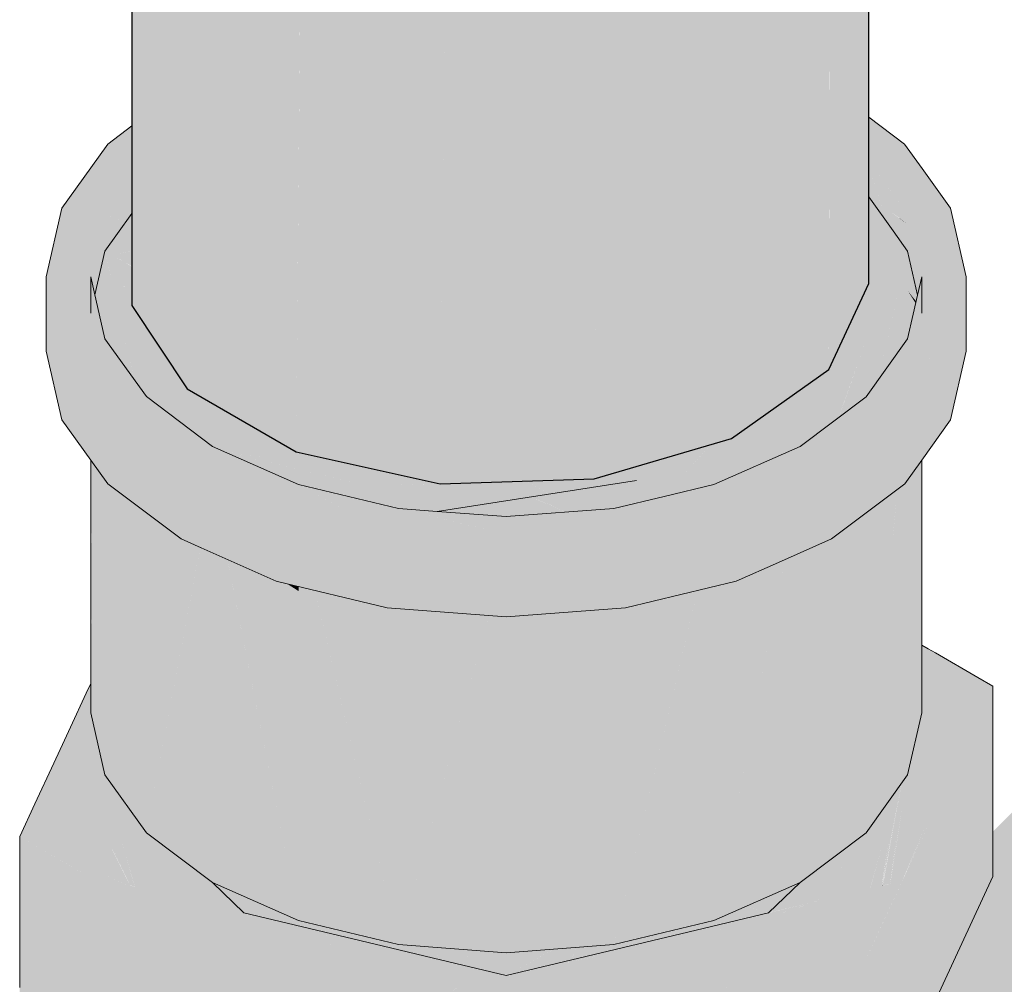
# Model space of a CAD drawing. Header units: millimetres. Extents: x 2 to 902, y -447 to 199.
# Tile 299 of 656: x 81.858 to 82.02, y 67.776 to 67.935. Entities that reach past the tile are written whole.
import ezdxf

# ---------------------------------------------------------------- set-up
doc = ezdxf.new("R2010")
doc.units = ezdxf.units.MM
doc.header["$MEASUREMENT"] = 0
for name, color, linetype, lineweight in [('AF-Condutos', 4, 'Continuous', 25), ('AF-Registro', 9, 'Continuous', 18), ('Cotas', 1, 'Continuous', 0)]:
    doc.layers.add(name, color=color, linetype=linetype, lineweight=lineweight)

msp = doc.modelspace()

# ---------------------------------------------------------------- hatches: boundary and pattern name
at = {"layer": 'AF-Condutos', "linetype": 'Continuous'}
for points in [[(81.99796, 67.89128), (81.99796, 67.89928), (81.99796, 67.90556), (81.99782, 67.90594), (81.99753, 67.90617), (81.99452, 67.90843), (81.99753, 67.90617), (81.99782, 67.90594), (81.99398, 67.91111), (81.99782, 67.90594), (81.99796, 67.90556), (81.99796, 67.90584), (81.99796, 67.91874), (81.99796, 67.92253), (81.99796, 70.60528), (81.99149, 67.93154), (81.99148, 67.92362), (81.99145, 67.91464), (81.99144, 67.91074), (81.99283, 67.9097), (81.99144, 67.91074), (81.99144, 67.90838), (81.99294, 67.90629), (81.99432, 67.90436), (81.99294, 67.90629), (81.99144, 67.90838), (81.99136, 67.87708), (81.99796, 67.89128), (81.99573, 67.90238)], [(81.99136, 67.87708), (81.99136, 67.9108), (81.99136, 67.91477), (81.99136, 67.92371), (81.99136, 70.59108), (81.97746, 67.93416), (81.99136, 70.59108), (81.97574, 67.93656), (81.97574, 67.93546), (81.98131, 67.91836), (81.97574, 67.93546), (81.97566, 67.92261), (81.98006, 67.9193), (81.97566, 67.92261), (81.97533, 67.86566)], [(81.87635, 67.89658), (81.87632, 67.8876), (81.88544, 67.87388), (81.88544, 67.90922), (81.87774, 67.89851), (81.88544, 67.90922), (81.88544, 67.91551), (81.88544, 67.92413), (81.88544, 70.58787), (81.87642, 67.91735), (81.87637, 67.90289)], [(81.88572, 67.9159), (81.88544, 70.58787), (81.88544, 67.91551), (81.88544, 67.87388), (81.90345, 67.86347), (81.90413, 67.94154), (81.90345, 67.94058), (81.90413, 67.94154), (81.90345, 70.57747)], [(81.95265, 67.85899), (81.97533, 67.86566), (81.97533, 70.57966)], [(81.87632, 70.57383), (81.87632, 67.8876), (81.88537, 70.56751), (81.88465, 70.57014), (81.8779, 70.57313), (81.87632, 70.57432)], [(81.99788, 70.5741), (81.99789, 70.57479), (81.99569, 70.57313), (81.99136, 70.57122), (81.99136, 70.56987), (81.99136, 67.87708)], [(81.90345, 67.86347), (81.92721, 67.85821), (81.92721, 70.57221)], [(81.92721, 67.85821), (81.95265, 67.85899), (81.95265, 70.57299)], [(81.99123, 70.56855), (81.99125, 70.57116), (81.97843, 70.56549), (81.97533, 70.56475), (81.97533, 70.56412), (81.97533, 67.86566)], [(81.88544, 70.56782), (81.88572, 67.9159), (81.90335, 70.56187), (81.90336, 70.56353), (81.90197, 70.56386), (81.89515, 70.5655), (81.88544, 70.5698)], [(81.95835, 70.56069), (81.95265, 70.56026), (81.95265, 70.55933), (81.95265, 67.85899), (81.97518, 70.56197), (81.9752, 70.56472)], [(81.9525, 70.55786), (81.95253, 70.56025), (81.9368, 70.55905), (81.92721, 70.55978), (81.92721, 70.55832), (81.92721, 67.85821)]]:
    msp.add_hatch(color=151, dxfattribs=at).paths.add_polyline_path(points)
at = {"layer": 'AF-Registro', "linetype": 'Continuous'}
for points in [[(82.00388, 67.91429), (81.99796, 67.91874), (81.99796, 67.91637), (81.99796, 67.91231), (81.99796, 67.91208), (81.99796, 67.9119), (81.99796, 67.91156), (82.00368, 67.90359), (82.00543, 67.90737), (82.00368, 67.90359), (82.00237, 67.90541), (82.00027, 67.90834), (81.99796, 67.91156), (81.99796, 67.91146), (81.99796, 67.91119), (82.0005, 67.90732), (82.00248, 67.90492), (82.0005, 67.90732), (81.99796, 67.91119), (81.99796, 67.91079), (81.99999, 67.90432), (82.00087, 67.9015), (82.00198, 67.89995), (82.00227, 67.89955), (82.00212, 67.90023), (82.00221, 67.90042), (82.00199, 67.90081), (82.00143, 67.90323), (82.00141, 67.90336), (82.00143, 67.90323), (82.00199, 67.90081), (82.00221, 67.90042), (82.00246, 67.90097), (82.00297, 67.90207), (82.00148, 67.9032), (82.00299, 67.90211), (82.00315, 67.90198), (82.00308, 67.9023), (82.00278, 67.90361), (82.00308, 67.9023), (82.00315, 67.90198), (82.00437, 67.90102), (82.0033, 67.90277), (82.00348, 67.90317), (82.0033, 67.90277), (82.00437, 67.90102), (82.00297, 67.90207), (82.00246, 67.90097), (82.00221, 67.90042), (82.00212, 67.90023), (82.00227, 67.89955), (82.00437, 67.89662), (82.00437, 67.89033), (82.0067, 67.89237), (82.00637, 67.89383), (82.00481, 67.90069), (82.00437, 67.90262), (82.00364, 67.90351), (82.00437, 67.90262), (82.0067, 67.89237), (82.01405, 67.89237), (82.01147, 67.90371), (82.00677, 67.91026)], [(81.87235, 67.91429), (81.87632, 67.91297), (81.87632, 67.91727)], [(81.87537, 67.9015), (81.87632, 67.90282), (81.87632, 67.90452), (81.87632, 67.90632), (81.87632, 67.90882), (81.87632, 67.90997), (81.87632, 67.9115), (81.87632, 67.91297), (81.87235, 67.91429), (81.86954, 67.91037), (81.86477, 67.90372), (81.86954, 67.90298), (81.87186, 67.90262), (81.87594, 67.90829), (81.87385, 67.90539), (81.87186, 67.90262), (81.87313, 67.90222), (81.87446, 67.90179), (81.87186, 67.90262), (81.87114, 67.89561), (81.87186, 67.89033), (81.87186, 67.89662), (81.87395, 67.89952)], [(82.00087, 67.9015), (81.99796, 67.91079), (81.99796, 67.90556)], [(82.00198, 67.89995), (81.99796, 67.90556), (81.99796, 67.90369), (81.99796, 67.90303), (81.99796, 67.90061), (81.99796, 67.90032), (81.99796, 67.89928), (81.99796, 67.89662), (81.99796, 67.89445), (81.99986, 67.89662), (82.00127, 67.89841), (82.00169, 67.8993), (82.00127, 67.89841), (81.99986, 67.89662), (81.99796, 67.89445), (81.99796, 67.89362), (81.99796, 67.89128), (82.00021, 67.89613), (82.00044, 67.89662), (82.00021, 67.89613), (81.99796, 67.89128), (81.99703, 67.88927), (81.99596, 67.88697), (81.99554, 67.88607), (81.99796, 67.88916), (82.00175, 67.89399), (81.99796, 67.8894), (82.00175, 67.89399), (81.99796, 67.89021), (82.00175, 67.89399), (82.00437, 67.89662)], [(81.86477, 67.90372), (81.86219, 67.89237), (81.86954, 67.89237), (81.86954, 67.88637), (81.87073, 67.89162), (81.87186, 67.90262)], [(81.87632, 67.90245), (81.87632, 67.90282), (81.87395, 67.89952), (81.87186, 67.89662), (81.87313, 67.89593), (81.87632, 67.89662), (81.87632, 67.89795), (81.87329, 67.89662), (81.87632, 67.89795), (81.87632, 67.89811), (81.87632, 67.89955), (81.8734, 67.89713), (81.87632, 67.89955), (81.87632, 67.89997), (81.87358, 67.89791), (81.87369, 67.89837), (81.87358, 67.89791), (81.87632, 67.89997), (81.87632, 67.90062), (81.87632, 67.9009)], [(82.00297, 67.90207), (82.00316, 67.90193), (82.00315, 67.90198)], [(82.00437, 67.90102), (82.00315, 67.90198), (82.00316, 67.90193)], [(81.87271, 67.89303), (81.87323, 67.89224), (81.87537, 67.9015), (81.87186, 67.89662)], [(81.87186, 67.89662), (81.87022, 67.88938), (81.87045, 67.88837), (81.87187, 67.88213), (81.87387, 67.87333), (81.87186, 67.89034), (81.87302, 67.88051), (81.87583, 67.87661), (81.87671, 67.87537), (81.87295, 67.89185)], [(81.87114, 67.89561), (81.87073, 67.89162), (81.87132, 67.89425)], [(81.87186, 67.89662), (81.87258, 67.89349), (81.87267, 67.89309), (81.87295, 67.89185), (81.87323, 67.89224), (81.87295, 67.89185), (81.87578, 67.87945), (81.87632, 67.8771), (81.87671, 67.87537), (81.87872, 67.87258), (81.88176, 67.87029), (81.87632, 67.87863), (81.87632, 67.87914), (81.87632, 67.88361), (81.87632, 67.87914), (81.87632, 67.87863), (81.88176, 67.87029), (81.87871, 67.87776), (81.88176, 67.87029), (81.88554, 67.86744), (81.8872, 67.86707), (81.88771, 67.86696), (81.88266, 67.87548), (81.87632, 67.88617), (81.87632, 67.8863), (81.87632, 67.88617), (81.88266, 67.87548), (81.88771, 67.86696), (81.8872, 67.86707), (81.88554, 67.86744), (81.88895, 67.86488), (81.88776, 67.86695), (81.88895, 67.86488), (81.88954, 67.86443), (81.88963, 67.86436), (81.89123, 67.86366), (81.89159, 67.8635), (81.89241, 67.86338), (81.89234, 67.86349), (81.89197, 67.86405), (81.89172, 67.86441), (81.89197, 67.86405), (81.89234, 67.86349), (81.89241, 67.86338), (81.90747, 67.86115), (81.92647, 67.85838), (81.92642, 67.85839), (81.9073, 67.86125), (81.92642, 67.85839), (81.92481, 67.85874), (81.92388, 67.85895), (81.90647, 67.86173), (81.92388, 67.85895), (81.92284, 67.85918), (81.92172, 67.85943), (81.91392, 67.86116), (81.9059, 67.86206), (81.91392, 67.86116), (81.90464, 67.86321), (81.90345, 67.86347), (81.89043, 67.86636), (81.8901, 67.86643), (81.89043, 67.86636), (81.90345, 67.86347), (81.88544, 67.87388), (81.87632, 67.8876), (81.87632, 67.8891), (81.87632, 67.8895), (81.87632, 67.89011), (81.87378, 67.89142), (81.87632, 67.88697), (81.883, 67.87528), (81.87632, 67.88697), (81.87378, 67.89142), (81.87632, 67.89012), (81.87632, 67.89405), (81.87505, 67.89478), (81.87632, 67.89409), (81.87632, 67.89418), (81.8751, 67.89485), (81.87312, 67.89589)], [(81.87632, 67.89654), (81.87632, 67.89661), (81.87313, 67.89593), (81.8751, 67.89485), (81.87632, 67.89419), (81.87632, 67.89496)], [(82.00437, 67.89662), (82.00175, 67.89399), (81.99796, 67.88916), (81.99554, 67.88607), (81.99136, 67.87708), (81.98306, 67.87117), (81.98275, 67.87094), (81.98208, 67.87047), (81.97533, 67.86566), (81.97262, 67.86486), (81.97206, 67.8647), (81.97195, 67.86466), (81.96868, 67.86092), (81.97195, 67.86466), (81.97183, 67.86463), (81.96841, 67.86073), (81.96774, 67.85999), (81.96399, 67.85623), (81.96719, 67.85943), (81.96774, 67.85999), (81.96689, 67.85942), (81.96774, 67.85999), (81.96752, 67.8601), (81.96726, 67.85991), (81.96752, 67.8601), (81.96341, 67.85932), (81.96656, 67.85941), (81.96341, 67.85932), (81.96294, 67.85683), (81.96213, 67.85625), (81.96294, 67.85683), (81.96341, 67.85932), (81.96752, 67.8601), (81.96339, 67.86215), (81.95699, 67.86027), (81.96293, 67.8593), (81.95699, 67.86027), (81.95888, 67.85918), (81.95965, 67.85873), (81.95888, 67.85918), (81.95699, 67.86027), (81.95265, 67.85899), (81.94241, 67.85868), (81.94491, 67.85671), (81.94519, 67.8565), (81.96185, 67.85605), (81.94519, 67.8565), (81.94483, 67.85669), (81.94305, 67.85617), (81.94483, 67.85669), (81.94126, 67.85864), (81.93783, 67.85854), (81.93735, 67.85852), (81.92876, 67.85826), (81.9283, 67.85824), (81.94217, 67.85603), (81.94235, 67.85596), (81.9489, 67.85359), (81.95588, 67.85411), (81.96077, 67.85529), (81.96376, 67.856), (81.9642, 67.85611), (81.96467, 67.85622), (81.96806, 67.85703), (81.97179, 67.85793), (81.97202, 67.85798), (81.97459, 67.86104), (81.97915, 67.86678), (81.97459, 67.86104), (81.97937, 67.86685), (81.97947, 67.86688), (81.98628, 67.86614), (81.9848, 67.86844), (81.98775, 67.86931), (81.9848, 67.86844), (81.98628, 67.86614), (81.98793, 67.86936), (81.99218, 67.87766), (81.99796, 67.88896), (81.99218, 67.87766), (81.98793, 67.86936), (81.98628, 67.86614), (81.98815, 67.86943), (81.98628, 67.86614), (81.97947, 67.86688), (81.97937, 67.86685), (81.97459, 67.86104), (81.97202, 67.85798), (81.97241, 67.85807), (81.98155, 67.86212), (81.98515, 67.86372), (81.98528, 67.864), (81.98515, 67.86372), (81.98663, 67.86437), (81.99267, 67.86892), (81.99279, 67.87079), (81.99326, 67.87844), (81.99279, 67.87079), (81.99267, 67.86892), (81.99299, 67.86916), (81.99366, 67.87105), (81.99731, 67.88132), (81.99344, 67.87098), (81.99327, 67.87093), (81.9961, 67.88046), (81.99327, 67.87093), (81.99344, 67.87098), (81.99731, 67.88132), (81.99796, 67.88671), (81.99731, 67.88132), (81.99367, 67.87105), (81.99735, 67.88135), (81.99796, 67.88306), (81.99735, 67.88135), (81.99368, 67.87105), (81.99746, 67.88143), (81.99368, 67.87105), (81.99299, 67.86916), (81.99379, 67.87109), (81.99796, 67.88115), (81.99796, 67.88178), (81.99796, 67.88279), (82.00194, 67.89372), (81.99796, 67.88279), (81.99796, 67.88178), (81.99796, 67.88115), (81.99822, 67.88197), (81.99796, 67.88115), (81.99833, 67.88205), (81.99796, 67.88115), (81.99379, 67.87109), (81.99299, 67.86916), (81.99667, 67.87193), (81.99735, 67.87244), (81.99796, 67.87474), (81.99735, 67.87244), (81.99752, 67.87257), (81.99796, 67.87318), (81.99796, 67.87326), (82.00027, 67.88343), (81.99796, 67.87326), (81.99796, 67.87318), (81.99918, 67.87488), (82.0005, 67.88359), (81.99918, 67.87488), (82.00098, 67.88394), (82.00272, 67.89264), (82.00098, 67.88394), (82.00113, 67.88404), (82.00098, 67.88394), (81.99918, 67.87488), (81.99952, 67.87536), (82.00157, 67.88436), (82.00328, 67.89185)], [(82.00365, 67.89348), (82.00328, 67.89185), (81.99952, 67.87536), (82.00054, 67.87678), (82.00283, 67.87996), (82.00438, 67.88212), (82.00531, 67.88621), (82.00571, 67.88797), (82.00445, 67.88998), (82.00578, 67.88829), (82.00579, 67.88835), (82.00437, 67.89033), (82.00579, 67.88835), (82.00602, 67.88936), (82.00437, 67.89662)], [(81.86451, 67.89237), (81.86219, 67.89237), (81.86687, 67.88909), (81.86536, 67.89118), (81.86687, 67.88909), (81.8697, 67.8871), (81.87022, 67.88938), (81.86954, 67.89237)], [(82.01147, 67.86873), (82.01405, 67.88008), (82.01405, 67.89237), (82.00703, 67.88493), (82.00749, 67.8829), (82.00703, 67.88493), (82.0067, 67.88458), (82.00588, 67.88371), (82.00438, 67.88212), (81.99752, 67.87257), (82.00631, 67.88182), (82.00368, 67.87906), (81.99752, 67.87257), (82.00296, 67.87586), (82.00359, 67.87864), (82.00318, 67.87683), (82.00296, 67.87586), (82.00388, 67.87736), (82.00639, 67.88145), (82.0067, 67.88176), (82.00639, 67.88145), (82.00388, 67.87736), (82.00659, 67.8794), (82.00388, 67.87736), (82.00296, 67.87586), (82.0067, 67.87813), (82.00709, 67.87837), (82.00682, 67.87957), (82.0067, 67.88008), (82.0067, 67.87949), (82.0067, 67.88008), (82.00682, 67.87957), (82.00694, 67.87967), (82.00682, 67.87957), (82.00709, 67.87837), (82.00835, 67.87913), (82.00804, 67.88049), (82.00746, 67.88006), (82.00804, 67.88049), (82.00835, 67.87913), (82.00878, 67.87726), (82.01147, 67.88102), (82.0092, 67.88137), (82.00779, 67.88159), (82.01147, 67.88102), (82.0067, 67.87437), (82.0067, 67.86665), (82.0067, 67.87437), (82.00878, 67.87726), (82.00835, 67.87913), (82.0067, 67.87813), (81.99752, 67.87257), (81.98663, 67.86437), (82.00389, 67.87045), (81.98663, 67.86437), (81.97241, 67.85807), (81.97609, 67.8544), (81.97493, 67.85556), (81.97241, 67.85807), (81.96841, 67.85506), (81.97241, 67.85807), (81.9642, 67.85611), (81.96628, 67.8549), (81.96583, 67.85516), (81.96503, 67.85481), (81.96371, 67.85422), (81.96737, 67.85428), (81.95588, 67.85411), (81.93812, 67.85277), (81.93812, 67.84853), (81.95778, 67.85002), (81.96977, 67.85289), (81.95778, 67.85002), (81.93812, 67.84853), (81.92348, 67.85314), (81.9267, 67.85364), (81.92036, 67.85412), (81.90384, 67.85807), (81.91964, 67.85255), (81.91847, 67.85002), (81.91908, 67.85133), (81.91964, 67.85255), (81.91719, 67.85217), (81.91514, 67.85185), (81.91251, 67.85144), (81.91514, 67.85185), (81.90384, 67.85807), (81.88963, 67.86436), (81.90015, 67.8544), (81.90015, 67.84953), (81.90015, 67.8544), (81.88963, 67.86436), (81.87872, 67.87258), (81.87187, 67.88212), (81.87093, 67.88624), (81.87036, 67.88372), (81.87045, 67.8841), (81.87093, 67.88624), (81.86984, 67.88495), (81.87093, 67.88624), (81.87022, 67.88938), (81.8697, 67.8871), (81.86954, 67.88637), (81.86954, 67.88537), (81.86936, 67.88561), (81.86954, 67.88459), (81.86905, 67.88422), (81.86876, 67.88294), (81.86954, 67.88332), (81.86876, 67.88294), (81.86845, 67.88159), (81.86954, 67.88176), (81.86993, 67.88182), (81.86954, 67.88176), (81.86954, 67.88008), (81.86954, 67.87764), (81.86954, 67.88008), (81.86954, 67.88176), (81.86845, 67.88159), (81.86876, 67.88294), (81.86477, 67.88102), (81.86747, 67.87726), (81.86855, 67.87575), (81.86954, 67.87438), (81.87236, 67.87045), (81.88444, 67.86137), (81.87236, 67.87045), (81.86954, 67.87438), (81.86954, 67.86981), (81.86954, 67.87438), (81.86477, 67.88102), (81.86876, 67.88294), (81.86905, 67.88422), (81.86954, 67.88459), (81.86921, 67.88493), (81.86954, 67.88459), (81.86936, 67.88561), (81.86954, 67.88537), (81.86954, 67.88637), (81.8678, 67.88779), (81.86954, 67.88637), (81.8697, 67.8871), (81.86954, 67.88722), (81.86687, 67.88909), (81.86219, 67.89237), (81.86219, 67.88008), (81.86477, 67.86874), (81.86954, 67.86209), (81.87236, 67.85816), (81.88444, 67.84908), (81.88774, 67.84761), (81.90015, 67.84212), (81.91847, 67.83773), (81.93812, 67.83624), (81.95778, 67.83773), (81.97262, 67.85124), (81.97609, 67.84924), (81.98005, 67.84696), (81.99182, 67.86137), (81.98005, 67.84696), (81.97609, 67.84924), (81.97262, 67.85124), (81.95778, 67.83773), (81.97609, 67.84211), (81.98308, 67.84521), (81.99182, 67.84908), (82.00389, 67.85816), (82.0067, 67.86208)], [(82.01174, 67.89237), (82.0067, 67.89237), (82.00602, 67.88936), (82.00531, 67.88621), (82.00579, 67.88409), (82.00588, 67.88371), (82.00589, 67.88422), (82.00588, 67.88371), (82.00593, 67.88428), (82.0063, 67.88814), (82.00593, 67.88428), (82.00688, 67.8856), (82.00699, 67.88576), (82.00688, 67.8856), (82.00593, 67.88428), (82.00588, 67.88371), (82.00703, 67.88493), (82.01405, 67.89237)], [(82.0067, 67.89237), (82.00556, 67.89137), (82.0067, 67.88637)], [(82.00445, 67.88998), (82.00571, 67.88797), (82.00578, 67.88829)], [(82.00438, 67.88212), (82.00588, 67.88371), (82.00531, 67.88621)], [(81.96774, 67.85999), (81.97149, 67.86453), (81.96339, 67.86215)], [(81.96837, 67.8607), (81.96774, 67.85999), (81.96841, 67.86073), (81.97181, 67.86462), (81.97154, 67.86454)], [(81.97154, 67.86454), (81.97149, 67.86453), (81.96828, 67.86064), (81.96774, 67.85999), (81.96837, 67.8607)], [(81.9211, 67.85406), (81.92495, 67.85377), (81.92543, 67.85373), (81.9304, 67.85421), (81.89159, 67.8635), (81.90384, 67.85807), (81.92036, 67.85412)], [(81.89159, 67.8635), (81.91178, 67.85867), (81.92717, 67.85822), (81.92686, 67.85829), (81.92647, 67.85838), (81.90747, 67.86115)], [(81.86954, 67.82037), (81.87187, 67.81012), (81.87872, 67.80058), (81.88745, 67.84681), (81.8876, 67.84759), (81.88675, 67.84734), (81.8876, 67.84759), (81.88754, 67.8477), (81.88635, 67.84823), (81.88444, 67.84908), (81.88662, 67.84744), (81.88444, 67.84908), (81.88161, 67.85121), (81.88127, 67.85048), (81.88161, 67.85121), (81.88141, 67.85135), (81.88109, 67.85056), (81.87934, 67.84631), (81.88109, 67.85056), (81.88141, 67.85135), (81.88101, 67.85059), (81.88141, 67.85135), (81.87872, 67.85338), (81.87872, 67.85161), (81.87872, 67.84622), (81.87872, 67.84498), (81.87872, 67.85338), (81.87725, 67.85448), (81.87517, 67.83734), (81.87187, 67.85884), (81.87187, 67.83022), (81.87187, 67.85884), (81.87119, 67.85979), (81.86962, 67.86197), (81.86976, 67.82567), (81.86961, 67.86199), (81.86954, 67.86209), (81.86954, 67.82519)], [(82.0067, 67.83157), (82.0067, 67.86208), (82.00522, 67.86001)], [(82.0067, 67.82037), (82.0067, 67.83157), (82.00513, 67.8599), (82.00506, 67.85979), (82.00472, 67.85933), (82.00438, 67.85884), (82.00623, 67.83184), (82.00438, 67.85884), (82.00438, 67.83291), (82.00438, 67.85853), (82.00438, 67.85884), (82.00389, 67.85816), (82.00364, 67.85782), (82.00389, 67.85816), (82.00364, 67.85797), (82.00266, 67.85724), (82.00258, 67.85634), (82.00065, 67.83506), (82.00266, 67.85724), (81.99874, 67.85429), (81.99862, 67.8542), (81.99752, 67.85337), (81.99734, 67.85324), (81.99534, 67.85173), (81.9935, 67.83919), (81.9973, 67.80265), (81.99752, 67.80057), (81.99752, 67.80286), (81.99752, 67.83687), (81.99752, 67.80057), (82.00438, 67.81012)], [(82.0067, 67.83157), (82.00522, 67.86001), (82.00513, 67.8599)], [(81.87192, 67.85849), (81.87517, 67.83734), (81.87693, 67.8518), (81.87725, 67.85448), (81.87621, 67.85527), (81.87347, 67.85733), (81.87354, 67.85652), (81.87347, 67.85733), (81.87236, 67.85816), (81.87187, 67.85884)], [(81.90384, 67.85807), (81.90953, 67.85494), (81.91514, 67.85185), (81.91964, 67.85255), (81.91369, 67.85463)], [(81.91967, 67.85798), (81.92736, 67.85822), (81.91178, 67.85867), (81.91521, 67.85784), (81.9304, 67.85421), (81.92543, 67.85373), (81.9267, 67.85364), (81.92831, 67.85352), (81.93249, 67.8532), (81.93562, 67.85296), (81.93812, 67.85277), (81.94669, 67.85342), (81.93916, 67.85557), (81.93483, 67.85652), (81.93916, 67.85557), (81.94669, 67.85342), (81.94809, 67.85353), (81.94777, 67.85366), (81.94231, 67.85595), (81.94534, 67.8542), (81.94217, 67.85603), (81.9283, 67.85824), (81.92753, 67.85822), (81.92736, 67.85822), (81.92721, 67.85821), (81.93378, 67.85676), (81.92721, 67.85821)], [(81.95965, 67.85873), (81.9267, 67.85364), (81.93027, 67.85337)], [(81.94519, 67.8565), (81.94241, 67.85868), (81.94127, 67.85864)], [(81.94778, 67.85366), (81.94809, 67.85353), (81.9483, 67.85354), (81.9489, 67.85359), (81.94234, 67.85596)], [(81.96583, 67.85516), (81.9642, 67.85611), (81.95588, 67.85411), (81.96371, 67.85422)], [(81.92407, 67.85323), (81.92348, 67.85314), (81.92725, 67.85195), (81.93812, 67.84853), (81.92787, 67.852), (81.92458, 67.85311), (81.93812, 67.84987), (81.93812, 67.85277), (81.9267, 67.85364)], [(81.92458, 67.85311), (81.92787, 67.852), (81.93812, 67.84853), (81.93812, 67.84987), (81.92891, 67.85207)], [(81.9935, 67.83919), (81.99517, 67.85057), (81.99534, 67.85173), (81.99383, 67.85059), (81.99381, 67.84996), (81.99383, 67.85059), (81.99182, 67.84908), (81.99021, 67.84837), (81.99035, 67.84798), (81.99021, 67.84837), (81.98663, 67.84678), (81.98663, 67.84518), (81.98663, 67.84316), (81.98663, 67.84678), (81.98413, 67.84567), (81.98313, 67.84523), (81.98394, 67.84471), (81.97241, 67.78607), (81.98663, 67.79237), (81.99752, 67.80057)], [(81.8876, 67.84759), (81.87872, 67.80058), (81.88963, 67.79236), (81.90384, 67.78607), (81.89212, 67.84567), (81.88992, 67.84665), (81.88963, 67.84678), (81.88774, 67.84761), (81.88761, 67.84767)], [(81.8876, 67.84759), (81.88761, 67.84767), (81.88754, 67.8477)], [(81.95304, 67.83737), (81.93812, 67.83624), (81.93812, 67.84677), (81.93517, 67.83602), (81.92036, 67.78212), (81.93812, 67.78077), (81.95588, 67.78211), (81.95588, 67.83759)], [(81.89246, 67.84396), (81.90384, 67.78607), (81.90384, 67.84048), (81.90193, 67.84169), (81.90015, 67.84212), (81.89212, 67.84567)], [(81.98379, 67.84395), (81.98394, 67.84471), (81.98313, 67.84523), (81.98308, 67.84521), (81.97609, 67.84211), (81.97829, 67.84264), (81.97609, 67.84211), (81.97241, 67.84123), (81.97241, 67.84048), (81.97241, 67.78607)], [(81.90384, 67.84048), (81.90384, 67.84123), (81.90193, 67.84169)], [(81.90384, 67.84123), (81.90384, 67.78607), (81.92036, 67.78212), (81.90613, 67.84068)], [(81.92036, 67.78212), (81.90655, 67.84058), (81.90613, 67.84068)], [(81.90702, 67.8386), (81.92036, 67.78212), (81.92036, 67.83728), (81.92036, 67.83759), (81.91994, 67.83762), (81.91847, 67.83773), (81.90655, 67.84058)], [(81.96969, 67.84058), (81.95588, 67.78211), (81.97241, 67.78607), (81.97229, 67.8412)], [(81.95588, 67.78211), (81.96922, 67.8386), (81.96969, 67.84058), (81.96897, 67.84041), (81.95778, 67.83773), (81.96855, 67.83855), (81.95778, 67.83773), (81.95588, 67.83759), (81.95588, 67.83728)], [(81.97241, 67.78607), (81.97241, 67.84123), (81.97229, 67.8412)], [(81.92036, 67.78212), (81.93529, 67.83646), (81.92036, 67.83759)], [(82.0067, 67.83157), (82.0067, 67.83104), (82.0067, 67.83055), (82.0067, 67.82661), (82.0067, 67.8255), (82.0067, 67.82037), (82.00609, 67.81768), (82.0067, 67.81803), (82.0067, 67.81818), (82.00807, 67.8264), (82.0067, 67.81818), (82.0067, 67.81803), (82.01528, 67.82529), (82.0067, 67.81803), (82.01245, 67.82135), (82.00609, 67.81768), (82.00438, 67.81012), (82.00342, 67.80878), (82.00337, 67.80849), (82.00259, 67.80439), (82.00158, 67.79899), (82.00045, 67.79279), (82.00024, 67.7919), (82.00023, 67.79185), (82.0015, 67.79215), (82.00151, 67.7922), (82.00155, 67.79305), (82.00188, 67.79912), (82.00155, 67.79305), (82.00151, 67.7922), (82.00162, 67.79307), (82.00246, 67.79938), (82.00318, 67.80483), (82.00246, 67.79938), (82.00165, 67.79308), (82.00265, 67.79946), (82.00353, 67.8051), (82.00419, 67.80929), (82.00353, 67.8051), (82.00267, 67.79947), (82.00358, 67.80514), (82.00426, 67.80935), (82.00358, 67.80514), (82.00267, 67.79947), (82.00165, 67.79308), (82.0015, 67.79215), (82.00203, 67.79317), (82.00153, 67.79221), (82.0015, 67.79215), (81.99937, 67.78804), (82.00011, 67.79182), (82.00012, 67.79187), (82.00025, 67.79274), (82.00014, 67.79272), (82.00025, 67.79274), (82.00118, 67.79881), (82.00029, 67.79275), (82.00148, 67.79895), (82.00253, 67.80434), (82.00196, 67.80391), (82.00031, 67.79842), (82.00196, 67.80391), (82.00253, 67.80434), (82.00332, 67.80845), (82.00342, 67.80878), (82.00286, 67.80801), (81.99752, 67.80057), (82.00164, 67.80368), (82.00015, 67.79835), (81.99847, 67.79232), (81.9982, 67.79141), (81.99818, 67.79136), (81.99812, 67.79223), (81.99747, 67.79208), (81.99812, 67.79223), (81.99818, 67.79136), (81.99845, 67.79231), (82.00015, 67.79835), (81.99775, 67.7973), (82.00015, 67.79835), (82.00164, 67.80368), (81.99752, 67.80057), (81.99396, 67.79561), (81.99016, 67.79032), (81.9894, 67.78926), (81.98013, 67.78611), (81.97757, 67.78555), (81.96589, 67.78287), (81.96442, 67.78254), (81.96588, 67.78287), (81.97757, 67.78555), (81.96579, 67.78286), (81.97757, 67.78555), (81.96504, 67.78281), (81.96449, 67.78257), (81.96502, 67.7828), (81.93833, 67.77696), (81.93458, 67.77614), (81.9391, 67.77678), (81.95715, 67.77932), (81.9698, 67.78317), (81.97753, 67.78552), (81.9698, 67.78317), (81.97492, 67.78356), (81.9698, 67.78317), (81.95715, 67.77932), (81.9721, 67.78143), (81.97587, 67.78363), (81.9721, 67.78143), (81.95715, 67.77932), (81.9391, 67.77678), (81.94709, 67.77486), (81.9391, 67.77678), (81.93437, 67.77611), (81.93401, 67.77606), (81.9339, 67.776), (81.91659, 67.766), (81.94091, 67.77213), (81.94335, 67.77321), (81.94091, 67.77213), (81.94836, 67.77456), (81.94091, 67.77213), (81.91659, 67.766), (81.93271, 67.7685), (81.94949, 67.77429), (81.97111, 67.78068), (81.94949, 67.77429), (81.97089, 67.78052), (81.97581, 67.78195), (81.97769, 67.78376), (81.98344, 67.7842), (81.97769, 67.78376), (81.97581, 67.78195), (81.98508, 67.78325), (81.98589, 67.78438), (81.99129, 67.78479), (81.98589, 67.78438), (81.98508, 67.78325), (81.97581, 67.78195), (81.97089, 67.78052), (81.94949, 67.77429), (81.96922, 67.77926), (81.97436, 67.78056), (81.96922, 67.77926), (81.94949, 67.77429), (81.93271, 67.7685), (81.9576, 67.77235), (81.96458, 67.77577), (81.9576, 67.77235), (81.96067, 67.77282), (81.96742, 67.77387), (81.9797, 67.77577), (81.99417, 67.77801), (81.99632, 67.78517), (81.99417, 67.77801), (81.99795, 67.7853), (81.99868, 67.78535), (81.99876, 67.78536), (81.99932, 67.7854), (81.99876, 67.78536), (81.99868, 67.78535), (81.99795, 67.7853), (81.99417, 67.77801), (81.91659, 67.766), (81.87429, 67.75897), (81.91659, 67.73455), (81.99691, 67.74698), (81.99512, 67.77745), (81.99691, 67.74698), (82.00013, 67.77457), (81.99691, 67.77642), (82.00013, 67.77457), (81.99691, 67.74698), (82.00143, 67.75671), (82.00181, 67.75837), (82.00488, 67.77182), (82.0101, 67.7947), (82.00393, 67.77237), (82.00181, 67.76469), (82.00181, 67.76578), (82.00181, 67.76469), (82.00379, 67.77245), (82.00358, 67.77257), (82.00181, 67.7736), (82.00358, 67.77257), (82.00379, 67.77245), (82.01558, 67.81866), (82.00181, 67.78898), (81.99691, 67.77843), (81.99745, 67.7796), (82.00017, 67.78547), (82.0035, 67.79263), (82.00352, 67.79268), (82.0038, 67.79359), (82.00608, 67.80098), (82.0038, 67.79359), (82.00352, 67.79268), (82.00392, 67.79362), (82.00725, 67.8015), (82.01121, 67.81088), (82.01656, 67.8212), (82.01121, 67.81088), (82.00725, 67.8015), (82.00396, 67.79363), (82.00763, 67.80167), (82.01218, 67.81161), (82.00763, 67.80167), (82.00396, 67.79363), (82.00771, 67.8017), (82.01238, 67.81176), (82.01692, 67.82154), (82.01843, 67.8248), (82.01595, 67.82623), (82.00895, 67.83027), (82.00775, 67.83096)], [(81.8688, 67.82361), (81.86954, 67.82193), (81.86954, 67.82519)], [(82.01843, 67.8248), (82.01558, 67.81866), (82.00181, 67.76469), (82.0101, 67.7947), (82.00488, 67.77182), (82.00143, 67.75671), (82.00516, 67.77166), (82.00181, 67.75823), (82.00143, 67.75671), (82.00181, 67.75753), (82.00528, 67.77159)], [(82.00769, 67.7702), (82.01843, 67.79334), (82.01843, 67.8248), (82.00528, 67.77159), (82.00181, 67.75753)], [(81.8688, 67.82361), (81.8662, 67.81801), (81.86519, 67.81584), (81.86666, 67.81737), (81.86519, 67.81584), (81.86867, 67.80814), (81.86519, 67.81584), (81.8684, 67.80834), (81.86519, 67.81584), (81.86345, 67.81207), (81.86032, 67.80534), (81.85781, 67.79994), (81.86478, 67.80336), (81.85781, 67.79994), (81.86625, 67.79507), (81.86636, 67.79504), (81.86625, 67.79507), (81.86871, 67.79365), (81.86884, 67.79357), (81.86954, 67.79341), (81.8754, 67.79201), (81.87523, 67.79208), (81.86954, 67.79345), (81.87523, 67.79208), (81.87127, 67.79387), (81.86954, 67.79465), (81.86954, 67.79428), (81.86954, 67.79465), (81.86933, 67.79433), (81.86887, 67.79361), (81.86933, 67.79433), (81.86954, 67.79465), (81.87127, 67.79387), (81.8754, 67.79201), (81.87475, 67.79304), (81.8754, 67.79201), (81.87498, 67.79298), (81.86954, 67.80126), (81.87498, 67.79298), (81.87538, 67.79205), (81.8754, 67.79201), (81.87603, 67.79186), (81.87601, 67.7919), (81.87554, 67.79285), (81.87188, 67.80022), (81.86954, 67.8057), (81.86954, 67.80623), (81.86954, 67.80749), (81.86954, 67.80623), (81.86954, 67.8057), (81.87216, 67.80009), (81.87234, 67.80002), (81.87216, 67.80009), (81.87558, 67.79284), (81.87603, 67.79186), (81.87566, 67.79282), (81.87299, 67.79973), (81.87019, 67.807), (81.86954, 67.81167), (81.87019, 67.807), (81.87299, 67.79973), (81.87566, 67.79282), (81.87603, 67.79186), (81.87582, 67.79278), (81.87602, 67.79189), (81.87678, 67.79171), (81.87648, 67.79262), (81.87437, 67.79912), (81.87648, 67.79262), (81.87678, 67.79171), (81.87652, 67.79261), (81.87473, 67.79896), (81.87307, 67.80483), (81.87473, 67.79896), (81.87654, 67.79261), (81.87484, 67.79891), (81.87654, 67.79261), (81.87679, 67.79168), (81.8766, 67.79259), (81.87679, 67.79168), (81.87603, 67.79186), (81.8754, 67.79201), (81.86954, 67.79341), (81.86884, 67.79357), (81.86954, 67.79317), (81.87666, 67.78906), (81.8943, 67.77887), (81.91659, 67.766), (81.89229, 67.78168), (81.91659, 67.766), (81.91621, 67.76683), (81.91227, 67.77532), (81.90816, 67.78418), (81.89694, 67.78686), (81.89483, 67.78737), (81.89455, 67.78743), (81.88683, 67.78928), (81.87683, 67.79254), (81.87535, 67.79868), (81.8733, 67.80466), (81.87207, 67.80923), (81.86954, 67.81337), (81.87207, 67.80923), (81.8733, 67.80466), (81.87535, 67.79868), (81.87428, 67.80392), (81.87535, 67.79868), (81.87683, 67.79254), (81.88683, 67.78928), (81.88549, 67.79047), (81.87708, 67.79792), (81.88549, 67.79047), (81.88683, 67.78928), (81.88601, 67.79034), (81.88683, 67.78928), (81.88608, 67.79032), (81.88683, 67.78928), (81.89455, 67.78743), (81.88618, 67.7903), (81.88228, 67.79562), (81.88176, 67.79585), (81.87725, 67.80168), (81.88176, 67.79585), (81.88228, 67.79562), (81.88618, 67.7903), (81.89455, 67.78743), (81.89338, 67.78858), (81.89454, 67.78745), (81.89481, 67.78738), (81.89359, 67.78853), (81.88936, 67.79248), (81.88898, 67.79285), (81.88049, 67.79925), (81.88763, 67.79325), (81.89312, 67.78864), (81.8926, 67.78876), (81.89312, 67.78864), (81.883, 67.7953), (81.89312, 67.78864), (81.88763, 67.79325), (81.88049, 67.79925), (81.87872, 67.80058), (81.87729, 67.80256), (81.87347, 67.80789), (81.87187, 67.81012), (81.86954, 67.82037), (81.86954, 67.82193)], [(82.00342, 67.80878), (82.00332, 67.80845), (82.00256, 67.80437), (82.00158, 67.79899), (82.00259, 67.80439), (82.00336, 67.80849)], [(81.86954, 67.8057), (81.87188, 67.80022), (81.87557, 67.79284), (81.87216, 67.80009)], [(82.00256, 67.80437), (82.0015, 67.79895), (82.00041, 67.79278), (82.00156, 67.79898)], [(81.85781, 67.76849), (81.86266, 67.76828), (81.86584, 67.76385), (81.87231, 67.76012), (81.87429, 67.75897), (81.87443, 67.75899), (81.91659, 67.766), (81.87443, 67.7604), (81.87398, 67.76034), (81.87317, 67.76391), (81.87398, 67.76034), (81.87443, 67.7604), (81.87443, 67.76778), (81.87406, 67.7678), (81.87227, 67.76788), (81.87406, 67.7678), (81.87443, 67.76778), (81.87443, 67.76943), (81.87443, 67.77467), (81.87443, 67.76943), (81.87443, 67.76778), (81.87443, 67.7604), (81.91659, 67.766), (81.87865, 67.78791), (81.87443, 67.78398), (81.86962, 67.77949), (81.86063, 67.77111), (81.86962, 67.77949), (81.87443, 67.78398), (81.87865, 67.78791), (81.87443, 67.79035), (81.86605, 67.79518), (81.85923, 67.77307), (81.86605, 67.79518), (81.85781, 67.79994), (81.85781, 67.77504)], [(81.99016, 67.79032), (81.99752, 67.80057), (81.98663, 67.79237), (81.98451, 67.79033), (81.98754, 67.7897), (81.98879, 67.79), (81.98754, 67.7897), (81.98943, 67.78931)], [(82.0015, 67.79895), (82.00029, 67.79275), (82.00012, 67.79187), (82.00024, 67.7919), (82.0004, 67.79278)], [(81.89363, 67.78852), (81.88963, 67.79236), (81.88898, 67.79285), (81.89359, 67.78853), (81.89481, 67.78738)], [(81.90565, 67.78478), (81.91647, 67.78219), (81.91455, 67.78351), (81.90621, 67.78551), (81.88963, 67.79236), (81.90198, 67.78652)], [(81.88963, 67.79236), (81.89483, 67.78737), (81.90565, 67.78478)], [(81.9745, 67.78947), (81.98143, 67.78737), (81.98663, 67.79237)], [(81.99937, 67.78804), (82.00149, 67.79213), (82.00023, 67.79183)], [(81.99937, 67.78804), (82.00023, 67.79183), (82.0001, 67.7918)], [(82.00012, 67.79187), (82.00011, 67.79182), (82.00023, 67.79185)], [(82.00024, 67.7919), (82.00012, 67.79187), (82.00023, 67.79185)], [(81.98451, 67.79033), (81.98263, 67.78852), (81.98147, 67.7874), (81.98143, 67.78737), (81.98923, 67.78921), (81.9894, 67.78926), (81.98932, 67.78928), (81.98747, 67.78968), (81.98932, 67.78928), (81.9894, 67.78926), (81.98943, 67.78931), (81.98754, 67.7897)], [(81.98013, 67.78611), (81.98923, 67.78921), (81.98141, 67.78734), (81.97928, 67.78684), (81.97899, 67.78677), (81.96812, 67.78418), (81.96804, 67.78414), (81.9791, 67.7867), (81.96804, 67.78414), (81.96812, 67.78418), (81.96548, 67.78355), (81.96118, 67.78252), (81.96183, 67.78256), (81.9675, 67.7839), (81.96183, 67.78256), (81.96118, 67.78252), (81.93656, 67.77662), (81.96446, 67.78276), (81.93656, 67.77662), (81.96494, 67.7828), (81.9654, 67.78297), (81.96494, 67.7828), (81.96509, 67.78283), (81.97777, 67.7857), (81.96509, 67.78283), (81.96503, 67.78281), (81.97758, 67.78555)], [(81.97983, 67.78785), (81.97781, 67.78846), (81.97241, 67.78607), (81.97149, 67.78585), (81.97125, 67.78556), (81.97149, 67.78585), (81.97058, 67.78563), (81.96872, 67.78519), (81.96986, 67.78494), (81.9706, 67.78478), (81.98143, 67.78737)], [(81.96548, 67.78355), (81.97897, 67.78678), (81.9706, 67.78478), (81.96872, 67.78519), (81.96037, 67.78319), (81.95977, 67.78219), (81.93656, 67.77662)], [(81.94016, 67.77652), (81.98093, 67.78565), (81.96205, 67.78273)], [(81.90816, 67.78418), (81.90871, 67.783), (81.9107, 67.7787), (81.91227, 67.77532), (81.91379, 67.77204), (81.91595, 67.77255), (81.91379, 67.77204), (81.91659, 67.766), (81.92088, 67.76884), (81.92953, 67.7747), (81.92085, 67.76886), (81.91749, 67.77292), (81.92085, 67.76886), (81.93207, 67.77641), (81.91258, 67.77884), (81.93207, 67.77641), (81.92233, 67.77958), (81.90916, 67.78297), (81.92233, 67.77958), (81.93207, 67.77641), (81.93429, 67.77791), (81.9269, 67.77992), (81.92614, 67.77987), (81.91272, 67.7827), (81.92614, 67.77987), (81.9269, 67.77992), (81.91508, 67.78252)], [(81.91647, 67.78219), (81.92729, 67.7796), (81.92634, 67.78069), (81.92543, 67.78174), (81.92036, 67.78212), (81.91951, 67.78218), (81.91704, 67.78237), (81.91951, 67.78218), (81.92036, 67.78212), (81.918, 67.78268), (81.91455, 67.78351), (81.9161, 67.78244)], [(81.93812, 67.77701), (81.95024, 67.78367), (81.93812, 67.78077), (81.92313, 67.78436)], [(81.92543, 67.78174), (81.92729, 67.7796), (81.93812, 67.77701), (81.92904, 67.78146)], [(81.95991, 67.78242), (81.96037, 67.78319), (81.95588, 67.78211), (81.95343, 67.78193), (81.95156, 67.78179), (81.94959, 67.78164), (81.95199, 67.78118), (81.94959, 67.78164), (81.94924, 67.78052), (81.94894, 67.7796), (81.94959, 67.78164), (81.94607, 67.78137), (81.93812, 67.77701), (81.93747, 67.77685), (81.9381, 67.77702), (81.93482, 67.77624), (81.93807, 67.77702), (81.93401, 67.77606), (81.93418, 67.77608), (81.93565, 67.77642), (81.93418, 67.77608), (81.93437, 67.77611), (81.93534, 67.77634), (81.93437, 67.77611), (81.93458, 67.77614), (81.93833, 67.77696), (81.96494, 67.7828), (81.93824, 67.77698), (81.93656, 67.77662), (81.93816, 67.777), (81.95977, 67.78219)], [(81.96494, 67.7828), (81.93833, 67.77696), (81.96503, 67.78281), (81.96509, 67.78283)], [(81.9381, 67.77702), (81.93333, 67.77816), (81.88073, 67.76334)], [(81.93252, 67.77652), (81.92967, 67.77464), (81.93223, 67.77645), (81.93429, 67.77791), (81.93209, 67.77642), (81.92954, 67.7747), (81.92088, 67.76884), (81.91659, 67.766), (81.92115, 67.76864), (81.93073, 67.77417), (81.92979, 67.77459), (81.93265, 67.77655), (81.92979, 67.77459), (81.93073, 67.77417), (81.93636, 67.77741), (81.93337, 67.77673), (81.93636, 67.77741), (81.9363, 67.77743), (81.93454, 67.77785), (81.93429, 67.77791), (81.93223, 67.77645), (81.92967, 67.77464)], [(81.93401, 67.77606), (81.93806, 67.77703), (81.93638, 67.77743)], [(81.93436, 67.77791), (81.93431, 67.77792), (81.93454, 67.77785)], [(81.93487, 67.77779), (81.93456, 67.77786), (81.93636, 67.77741)]]:
    msp.add_hatch(color=254, dxfattribs=at).paths.add_polyline_path(points)
at = {"layer": 'Cotas', "linetype": 'Continuous'}
msp.add_hatch(color=1, dxfattribs=at).paths.add_polyline_path([(81.93679, 67.71913), (82.08168, 67.75796), (82.04286, 67.8252)])

# ---------------------------------------------------------------- linework, layer by layer
at = {"layer": 'AF-Condutos'}
for p, q in [((81.99796, 67.92253), (81.99796, 70.60528)), ((81.87632, 70.57383), (81.87632, 67.8876)), ((81.99796, 67.91874), (81.99796, 67.92253)), ((81.99796, 67.90584), (81.99796, 67.91874)), ((81.99796, 67.90556), (81.99796, 67.90584)), ((81.99796, 67.89928), (81.99796, 67.90556)), ((81.99796, 67.89128), (81.99796, 67.89928)), ((81.99136, 67.87708), (81.99796, 67.89128)), ((81.87632, 67.8876), (81.88544, 67.87388)), ((81.97533, 67.86566), (81.99136, 67.87708)), ((81.88544, 67.87388), (81.90345, 67.86347)), ((81.95265, 67.85899), (81.97533, 67.86566)), ((81.90345, 67.86347), (81.92721, 67.85821)), ((81.92721, 67.85821), (81.95265, 67.85899))]:
    msp.add_line(p, q, dxfattribs=at)
at = {"layer": 'AF-Registro'}
for p, q in [((82.00388, 67.91429), (81.99796, 67.91874)), ((81.87632, 67.91727), (81.87235, 67.91429)), ((81.87235, 67.91429), (81.86954, 67.91037)), ((82.00677, 67.91026), (82.00388, 67.91429)), ((81.86954, 67.91037), (81.86477, 67.90372)), ((82.01147, 67.90371), (82.00677, 67.91026)), ((82.00198, 67.89995), (81.99796, 67.90556)), ((81.86477, 67.90372), (81.86219, 67.89237)), ((82.01405, 67.89237), (82.01147, 67.90371)), ((81.87632, 67.90282), (81.87395, 67.89952)), ((81.87395, 67.89952), (81.87186, 67.89662)), ((82.00437, 67.89662), (82.00198, 67.89995)), ((81.87186, 67.89662), (81.87022, 67.88938)), ((82.00602, 67.88936), (82.00437, 67.89662)), ((81.86219, 67.89237), (81.86219, 67.88008)), ((81.87022, 67.88938), (81.86954, 67.89237)), ((81.86954, 67.89237), (81.86954, 67.88637)), ((82.0067, 67.89237), (82.00602, 67.88936)), ((82.0067, 67.88637), (82.0067, 67.89237)), ((82.01405, 67.88008), (82.01405, 67.89237)), ((81.87093, 67.88624), (81.87022, 67.88938)), ((82.00602, 67.88936), (82.00531, 67.88621)), ((81.87187, 67.88212), (81.87093, 67.88624)), ((82.00531, 67.88621), (82.00438, 67.88212)), ((81.87872, 67.87258), (81.87187, 67.88212)), ((82.00438, 67.88212), (81.99752, 67.87257)), ((81.86219, 67.88008), (81.86477, 67.86874)), ((82.01147, 67.86873), (82.01405, 67.88008)), ((81.88963, 67.86436), (81.87872, 67.87258)), ((81.99752, 67.87257), (81.98663, 67.86437)), ((81.86477, 67.86874), (81.86954, 67.86209)), ((82.0067, 67.86208), (82.01147, 67.86873)), ((81.90384, 67.85807), (81.88963, 67.86436)), ((81.98663, 67.86437), (81.97241, 67.85807)), ((81.86954, 67.86209), (81.87236, 67.85816)), ((81.86954, 67.86209), (81.86954, 67.82519)), ((82.00389, 67.85816), (82.0067, 67.86208)), ((82.0067, 67.83157), (82.0067, 67.86208)), ((81.87236, 67.85816), (81.88444, 67.84908)), ((81.92036, 67.85412), (81.90384, 67.85807)), ((81.95965, 67.85873), (81.9267, 67.85364)), ((81.97241, 67.85807), (81.9642, 67.85611)), ((81.99182, 67.84908), (82.00389, 67.85816)), ((81.9642, 67.85611), (81.95588, 67.85411)), ((81.9267, 67.85364), (81.92036, 67.85412)), ((81.93812, 67.85277), (81.9267, 67.85364)), ((81.95588, 67.85411), (81.93812, 67.85277)), ((81.88444, 67.84908), (81.88774, 67.84761)), ((81.98308, 67.84521), (81.99182, 67.84908)), ((81.88774, 67.84761), (81.90015, 67.84212)), ((81.97609, 67.84211), (81.98308, 67.84521)), ((81.90015, 67.84212), (81.91847, 67.83773)), ((81.95778, 67.83773), (81.97609, 67.84211)), ((81.91847, 67.83773), (81.93812, 67.83624)), ((81.93812, 67.83624), (81.95778, 67.83773)), ((82.0067, 67.82037), (82.0067, 67.83157)), ((82.00775, 67.83096), (82.0067, 67.83157)), ((82.00895, 67.83027), (82.00775, 67.83096)), ((82.01595, 67.82623), (82.00895, 67.83027)), ((82.01843, 67.8248), (82.01595, 67.82623)), ((81.86954, 67.82519), (81.8688, 67.82361)), ((81.86954, 67.82519), (81.86954, 67.82037)), ((82.01843, 67.79334), (82.01843, 67.8248)), ((81.8688, 67.82361), (81.8662, 67.81801)), ((81.86954, 67.82037), (81.87187, 67.81012)), ((82.00438, 67.81012), (82.0067, 67.82037)), ((81.8662, 67.81801), (81.86519, 67.81584)), ((81.86519, 67.81584), (81.86345, 67.81207)), ((81.86345, 67.81207), (81.86032, 67.80534)), ((81.87187, 67.81012), (81.87872, 67.80058)), ((81.99752, 67.80057), (82.00438, 67.81012)), ((81.86032, 67.80534), (81.85781, 67.79994)), ((81.85781, 67.79994), (81.85781, 67.77504)), ((81.87872, 67.80058), (81.88963, 67.79236)), ((81.98663, 67.79237), (81.99752, 67.80057)), ((82.00769, 67.7702), (82.01843, 67.79334)), ((81.88963, 67.79236), (81.90384, 67.78607)), ((81.88963, 67.79236), (81.89483, 67.78737)), ((81.97241, 67.78607), (81.98663, 67.79237)), ((81.98143, 67.78737), (81.98663, 67.79237)), ((81.89483, 67.78737), (81.90565, 67.78478)), ((81.9706, 67.78478), (81.98143, 67.78737)), ((81.90384, 67.78607), (81.92036, 67.78212)), ((81.95588, 67.78211), (81.97241, 67.78607)), ((81.90565, 67.78478), (81.91647, 67.78219)), ((81.95977, 67.78219), (81.9706, 67.78478)), ((81.91647, 67.78219), (81.92729, 67.7796)), ((81.92036, 67.78212), (81.93812, 67.78077)), ((81.93812, 67.78077), (81.95588, 67.78211)), ((81.94894, 67.7796), (81.95977, 67.78219)), ((81.92729, 67.7796), (81.93812, 67.77701)), ((81.93812, 67.77701), (81.94894, 67.7796))]:
    msp.add_line(p, q, dxfattribs=at)

doc.saveas('drawing.dxf')
